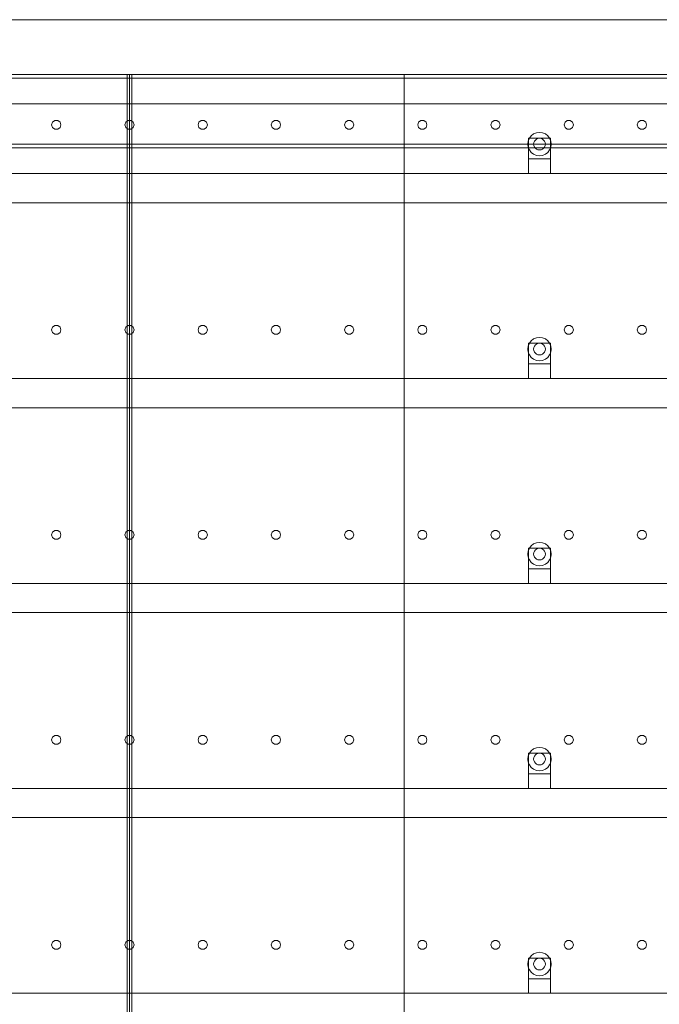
# Model space of a CAD drawing. Header units: millimetres. Extents: x -4395 to 65662, y -65530 to 6847.
# Tile 1001 of 1034: x 57311 to 58185, y 1655 to 3000. Entities that reach past the tile are written whole.
import ezdxf

# ---------------------------------------------------------------- set-up
doc = ezdxf.new("R2010")
doc.units = ezdxf.units.MM
doc.layers.add('lateral_secador', color=7, linetype='Continuous', lineweight=0)

msp = doc.modelspace()

# ---------------------------------------------------------------- linework, layer by layer
at = {"layer": 'lateral_secador'}
for p, q in [((57211.134, 3000), (58211.134, 3000)), ((40461.134, 2925), (60461.134, 2925)), ((40461.134, 2920), (60461.134, 2920)), ((56461.134, 2925), (57461.134, 2925)), ((57211.134, 2925), (58211.134, 2925)), ((57458.134, 2925), (57464.134, 2925)), ((57458.134, 2925), (57458.134, 60)), ((57461.134, 0), (57461.134, 2925)), ((57461.134, 2925), (57836.134, 2925)), ((57464.134, 60), (57464.134, 2925)), ((57836.134, 0), (57836.134, 2925)), ((57836.134, 2925), (58286.134, 2925)), ((57836.134, 2925), (57836.134, 1400)), ((40461.134, 2885), (60461.134, 2885)), ((57355.997, 2860.082), (57354.784, 2856.35)), ((57354.784, 2856.35), (57355.997, 2852.618)), ((57359.172, 2862.389), (57355.997, 2860.082)), ((57355.997, 2852.618), (57359.172, 2850.311)), ((57363.096, 2862.389), (57359.172, 2862.389)), ((57366.271, 2860.082), (57363.096, 2862.389)), ((57363.096, 2850.311), (57366.271, 2852.618)), ((57367.484, 2856.35), (57366.271, 2860.082)), ((57366.271, 2852.618), (57367.484, 2856.35)), ((57455.997, 2860.082), (57454.784, 2856.35)), ((57454.784, 2856.35), (57455.997, 2852.618)), ((57459.172, 2862.389), (57455.997, 2860.082)), ((57455.997, 2852.618), (57459.172, 2850.311)), ((57463.096, 2862.389), (57459.172, 2862.389)), ((57466.271, 2860.082), (57463.096, 2862.389)), ((57463.096, 2850.311), (57466.271, 2852.618)), ((57467.484, 2856.35), (57466.271, 2860.082)), ((57466.271, 2852.618), (57467.484, 2856.35)), ((57555.997, 2860.082), (57554.784, 2856.35)), ((57554.784, 2856.35), (57555.997, 2852.618)), ((57559.172, 2862.389), (57555.997, 2860.082)), ((57555.997, 2852.618), (57559.172, 2850.311)), ((57563.096, 2862.389), (57559.172, 2862.389)), ((57566.271, 2860.082), (57563.096, 2862.389)), ((57563.096, 2850.311), (57566.271, 2852.618)), ((57567.484, 2856.35), (57566.271, 2860.082)), ((57566.271, 2852.618), (57567.484, 2856.35)), ((57655.997, 2860.082), (57654.784, 2856.35)), ((57654.784, 2856.35), (57655.997, 2852.618)), ((57659.172, 2862.389), (57655.997, 2860.082)), ((57655.997, 2852.618), (57659.172, 2850.311)), ((57663.096, 2862.389), (57659.172, 2862.389)), ((57666.271, 2860.082), (57663.096, 2862.389)), ((57663.096, 2850.311), (57666.271, 2852.618)), ((57667.484, 2856.35), (57666.271, 2860.082)), ((57666.271, 2852.618), (57667.484, 2856.35)), ((57755.997, 2860.082), (57754.784, 2856.35)), ((57754.784, 2856.35), (57755.997, 2852.618)), ((57759.172, 2862.389), (57755.997, 2860.082)), ((57755.997, 2852.618), (57759.172, 2850.311)), ((57763.096, 2862.389), (57759.172, 2862.389)), ((57766.271, 2860.082), (57763.096, 2862.389)), ((57763.096, 2850.311), (57766.271, 2852.618)), ((57767.484, 2856.35), (57766.271, 2860.082)), ((57766.271, 2852.618), (57767.484, 2856.35)), ((57855.997, 2860.082), (57854.784, 2856.35)), ((57854.784, 2856.35), (57855.997, 2852.618)), ((57859.172, 2862.389), (57855.997, 2860.082)), ((57855.997, 2852.618), (57859.172, 2850.311)), ((57863.096, 2862.389), (57859.172, 2862.389)), ((57866.271, 2860.082), (57863.096, 2862.389)), ((57863.096, 2850.311), (57866.271, 2852.618)), ((57867.484, 2856.35), (57866.271, 2860.082)), ((57866.271, 2852.618), (57867.484, 2856.35)), ((57955.997, 2860.082), (57954.784, 2856.35)), ((57954.784, 2856.35), (57955.997, 2852.618)), ((57959.172, 2862.389), (57955.997, 2860.082)), ((57955.997, 2852.618), (57959.172, 2850.311)), ((57963.096, 2862.389), (57959.172, 2862.389)), ((57966.271, 2860.082), (57963.096, 2862.389)), ((57963.096, 2850.311), (57966.271, 2852.618)), ((57967.484, 2856.35), (57966.271, 2860.082)), ((57966.271, 2852.618), (57967.484, 2856.35)), ((58055.997, 2860.082), (58054.784, 2856.35)), ((58054.784, 2856.35), (58055.997, 2852.618)), ((58059.172, 2862.389), (58055.997, 2860.082)), ((58055.997, 2852.618), (58059.172, 2850.311)), ((58063.096, 2862.389), (58059.172, 2862.389)), ((58066.271, 2860.082), (58063.096, 2862.389)), ((58063.096, 2850.311), (58066.271, 2852.618)), ((58067.484, 2856.35), (58066.271, 2860.082)), ((58066.271, 2852.618), (58067.484, 2856.35)), ((58155.997, 2860.082), (58154.784, 2856.35)), ((58154.784, 2856.35), (58155.997, 2852.618)), ((58159.172, 2862.389), (58155.997, 2860.082)), ((58155.997, 2852.618), (58159.172, 2850.311)), ((58163.096, 2862.389), (58159.172, 2862.389)), ((58166.271, 2860.082), (58163.096, 2862.389)), ((58163.096, 2850.311), (58166.271, 2852.618)), ((58167.484, 2856.35), (58166.271, 2860.082)), ((58166.271, 2852.618), (58167.484, 2856.35)), ((57359.172, 2850.311), (57363.096, 2850.311)), ((57459.172, 2850.311), (57463.096, 2850.311)), ((57559.172, 2850.311), (57563.096, 2850.311)), ((57659.172, 2850.311), (57663.096, 2850.311)), ((57759.172, 2850.311), (57763.096, 2850.311)), ((57859.172, 2850.311), (57863.096, 2850.311)), ((57959.172, 2850.311), (57963.096, 2850.311)), ((58007.277, 2838), (58005.679, 2834.141)), ((58006.134, 2838), (58036.134, 2838)), ((58006.134, 2838), (58006.134, 2810)), ((58009.82, 2841.314), (58007.277, 2838)), ((58013.134, 2843.856), (58009.82, 2841.314)), ((58016.993, 2845.455), (58013.134, 2843.856)), ((58021.134, 2846), (58016.993, 2845.455)), ((58021.134, 2838), (58019.063, 2837.727)), ((58025.275, 2845.455), (58021.134, 2846)), ((58023.204, 2837.727), (58021.134, 2838)), ((58029.134, 2843.856), (58025.275, 2845.455)), ((58032.448, 2841.314), (58029.134, 2843.856)), ((58034.99, 2838), (58032.448, 2841.314)), ((58036.589, 2834.141), (58034.99, 2838)), ((58036.134, 2810), (58036.134, 2838)), ((58059.172, 2850.311), (58063.096, 2850.311)), ((58159.172, 2850.311), (58163.096, 2850.311)), ((40461.134, 2830), (60461.134, 2830)), ((40461.134, 2825), (60461.134, 2825)), ((58005.679, 2834.141), (58005.134, 2830)), ((58005.134, 2830), (58005.679, 2825.859)), ((58005.679, 2825.859), (58007.277, 2822)), ((58013.406, 2832.071), (58013.134, 2830)), ((58013.134, 2830), (58013.406, 2827.929)), ((58014.206, 2834), (58013.406, 2832.071)), ((58013.406, 2827.929), (58014.206, 2826)), ((58015.477, 2835.657), (58014.206, 2834)), ((58014.206, 2826), (58015.477, 2824.343)), ((58017.134, 2836.928), (58015.477, 2835.657)), ((58019.063, 2837.727), (58017.134, 2836.928)), ((58025.134, 2836.928), (58023.204, 2837.727)), ((58026.791, 2835.657), (58025.134, 2836.928)), ((58028.062, 2834), (58026.791, 2835.657)), ((58026.791, 2824.343), (58028.062, 2826)), ((58028.861, 2832.071), (58028.062, 2834)), ((58028.062, 2826), (58028.861, 2827.929)), ((58029.134, 2830), (58028.861, 2832.071)), ((58028.861, 2827.929), (58029.134, 2830)), ((58034.99, 2822), (58036.589, 2825.859)), ((58037.134, 2830), (58036.589, 2834.141)), ((58036.589, 2825.859), (58037.134, 2830)), ((58007.277, 2822), (58009.82, 2818.686)), ((58009.82, 2818.686), (58013.134, 2816.144)), ((58013.134, 2816.144), (58016.993, 2814.545)), ((58015.477, 2824.343), (58017.134, 2823.072)), ((58016.993, 2814.545), (58021.134, 2814)), ((58017.134, 2823.072), (58019.063, 2822.273)), ((58019.063, 2822.273), (58021.134, 2822)), ((58021.134, 2822), (58023.204, 2822.273)), ((58021.134, 2814), (58025.275, 2814.545)), ((58023.204, 2822.273), (58025.134, 2823.072)), ((58025.134, 2823.072), (58026.791, 2824.343)), ((58025.275, 2814.545), (58029.134, 2816.144)), ((58029.134, 2816.144), (58032.448, 2818.686)), ((58032.448, 2818.686), (58034.99, 2822)), ((58006.134, 2810), (58036.134, 2810)), ((58006.134, 2810), (58006.134, 2790)), ((58036.134, 2790), (58036.134, 2810)), ((40811.134, 2790), (60111.134, 2790)), ((58006.134, 2790), (58036.134, 2790)), ((40811.134, 2750), (60111.134, 2750)), ((57355.997, 2580.082), (57354.784, 2576.35)), ((57354.784, 2576.35), (57355.997, 2572.618)), ((57359.172, 2582.389), (57355.997, 2580.082)), ((57355.997, 2572.618), (57359.172, 2570.311)), ((57363.096, 2582.389), (57359.172, 2582.389)), ((57359.172, 2570.311), (57363.096, 2570.311)), ((57366.271, 2580.082), (57363.096, 2582.389)), ((57363.096, 2570.311), (57366.271, 2572.618)), ((57367.484, 2576.35), (57366.271, 2580.082)), ((57366.271, 2572.618), (57367.484, 2576.35)), ((57455.997, 2580.082), (57454.784, 2576.35)), ((57454.784, 2576.35), (57455.997, 2572.618)), ((57459.172, 2582.389), (57455.997, 2580.082)), ((57455.997, 2572.618), (57459.172, 2570.311)), ((57463.096, 2582.389), (57459.172, 2582.389)), ((57459.172, 2570.311), (57463.096, 2570.311)), ((57466.271, 2580.082), (57463.096, 2582.389)), ((57463.096, 2570.311), (57466.271, 2572.618)), ((57467.484, 2576.35), (57466.271, 2580.082)), ((57466.271, 2572.618), (57467.484, 2576.35)), ((57555.997, 2580.082), (57554.784, 2576.35)), ((57554.784, 2576.35), (57555.997, 2572.618)), ((57559.172, 2582.389), (57555.997, 2580.082)), ((57555.997, 2572.618), (57559.172, 2570.311)), ((57563.096, 2582.389), (57559.172, 2582.389)), ((57559.172, 2570.311), (57563.096, 2570.311)), ((57566.271, 2580.082), (57563.096, 2582.389)), ((57563.096, 2570.311), (57566.271, 2572.618)), ((57567.484, 2576.35), (57566.271, 2580.082)), ((57566.271, 2572.618), (57567.484, 2576.35)), ((57655.997, 2580.082), (57654.784, 2576.35)), ((57654.784, 2576.35), (57655.997, 2572.618)), ((57659.172, 2582.389), (57655.997, 2580.082)), ((57655.997, 2572.618), (57659.172, 2570.311)), ((57663.096, 2582.389), (57659.172, 2582.389)), ((57659.172, 2570.311), (57663.096, 2570.311)), ((57666.271, 2580.082), (57663.096, 2582.389)), ((57663.096, 2570.311), (57666.271, 2572.618)), ((57667.484, 2576.35), (57666.271, 2580.082)), ((57666.271, 2572.618), (57667.484, 2576.35)), ((57755.997, 2580.082), (57754.784, 2576.35)), ((57754.784, 2576.35), (57755.997, 2572.618)), ((57759.172, 2582.389), (57755.997, 2580.082)), ((57755.997, 2572.618), (57759.172, 2570.311)), ((57763.096, 2582.389), (57759.172, 2582.389)), ((57759.172, 2570.311), (57763.096, 2570.311)), ((57766.271, 2580.082), (57763.096, 2582.389)), ((57763.096, 2570.311), (57766.271, 2572.618)), ((57767.484, 2576.35), (57766.271, 2580.082)), ((57766.271, 2572.618), (57767.484, 2576.35)), ((57855.997, 2580.082), (57854.784, 2576.35)), ((57854.784, 2576.35), (57855.997, 2572.618)), ((57859.172, 2582.389), (57855.997, 2580.082)), ((57855.997, 2572.618), (57859.172, 2570.311)), ((57863.096, 2582.389), (57859.172, 2582.389)), ((57859.172, 2570.311), (57863.096, 2570.311)), ((57866.271, 2580.082), (57863.096, 2582.389)), ((57863.096, 2570.311), (57866.271, 2572.618)), ((57867.484, 2576.35), (57866.271, 2580.082)), ((57866.271, 2572.618), (57867.484, 2576.35)), ((57955.997, 2580.082), (57954.784, 2576.35)), ((57954.784, 2576.35), (57955.997, 2572.618)), ((57959.172, 2582.389), (57955.997, 2580.082)), ((57955.997, 2572.618), (57959.172, 2570.311)), ((57963.096, 2582.389), (57959.172, 2582.389)), ((57959.172, 2570.311), (57963.096, 2570.311)), ((57966.271, 2580.082), (57963.096, 2582.389)), ((57963.096, 2570.311), (57966.271, 2572.618)), ((57967.484, 2576.35), (57966.271, 2580.082)), ((57966.271, 2572.618), (57967.484, 2576.35)), ((58055.997, 2580.082), (58054.784, 2576.35)), ((58054.784, 2576.35), (58055.997, 2572.618)), ((58059.172, 2582.389), (58055.997, 2580.082)), ((58055.997, 2572.618), (58059.172, 2570.311)), ((58063.096, 2582.389), (58059.172, 2582.389)), ((58059.172, 2570.311), (58063.096, 2570.311)), ((58066.271, 2580.082), (58063.096, 2582.389)), ((58063.096, 2570.311), (58066.271, 2572.618)), ((58067.484, 2576.35), (58066.271, 2580.082)), ((58066.271, 2572.618), (58067.484, 2576.35)), ((58155.997, 2580.082), (58154.784, 2576.35)), ((58154.784, 2576.35), (58155.997, 2572.618)), ((58159.172, 2582.389), (58155.997, 2580.082)), ((58155.997, 2572.618), (58159.172, 2570.311)), ((58163.096, 2582.389), (58159.172, 2582.389)), ((58159.172, 2570.311), (58163.096, 2570.311)), ((58166.271, 2580.082), (58163.096, 2582.389)), ((58163.096, 2570.311), (58166.271, 2572.618)), ((58167.484, 2576.35), (58166.271, 2580.082)), ((58166.271, 2572.618), (58167.484, 2576.35)), ((58007.277, 2558), (58005.679, 2554.141)), ((58006.134, 2558), (58036.134, 2558)), ((58006.134, 2558), (58006.134, 2530)), ((58009.82, 2561.314), (58007.277, 2558)), ((58013.134, 2563.856), (58009.82, 2561.314)), ((58016.993, 2565.455), (58013.134, 2563.856)), ((58015.477, 2555.657), (58014.206, 2554)), ((58017.134, 2556.928), (58015.477, 2555.657)), ((58021.134, 2566), (58016.993, 2565.455)), ((58019.063, 2557.727), (58017.134, 2556.928)), ((58021.134, 2558), (58019.063, 2557.727)), ((58025.275, 2565.455), (58021.134, 2566)), ((58023.204, 2557.727), (58021.134, 2558)), ((58025.134, 2556.928), (58023.204, 2557.727)), ((58026.791, 2555.657), (58025.134, 2556.928)), ((58029.134, 2563.856), (58025.275, 2565.455)), ((58028.062, 2554), (58026.791, 2555.657)), ((58032.448, 2561.314), (58029.134, 2563.856)), ((58034.99, 2558), (58032.448, 2561.314)), ((58036.589, 2554.141), (58034.99, 2558)), ((58036.134, 2530), (58036.134, 2558)), ((58005.679, 2554.141), (58005.134, 2550)), ((58005.134, 2550), (58005.679, 2545.859)), ((58005.679, 2545.859), (58007.277, 2542)), ((58013.406, 2552.071), (58013.134, 2550)), ((58013.134, 2550), (58013.406, 2547.929)), ((58014.206, 2554), (58013.406, 2552.071)), ((58013.406, 2547.929), (58014.206, 2546)), ((58014.206, 2546), (58015.477, 2544.343)), ((58015.477, 2544.343), (58017.134, 2543.072)), ((58017.134, 2543.072), (58019.063, 2542.273)), ((58019.063, 2542.273), (58021.134, 2542)), ((58021.134, 2542), (58023.204, 2542.273)), ((58023.204, 2542.273), (58025.134, 2543.072)), ((58025.134, 2543.072), (58026.791, 2544.343)), ((58026.791, 2544.343), (58028.062, 2546)), ((58028.861, 2552.071), (58028.062, 2554)), ((58028.062, 2546), (58028.861, 2547.929)), ((58029.134, 2550), (58028.861, 2552.071)), ((58028.861, 2547.929), (58029.134, 2550)), ((58034.99, 2542), (58036.589, 2545.859)), ((58037.134, 2550), (58036.589, 2554.141)), ((58036.589, 2545.859), (58037.134, 2550)), ((58006.134, 2530), (58036.134, 2530)), ((58006.134, 2530), (58006.134, 2510)), ((58007.277, 2542), (58009.82, 2538.686)), ((58009.82, 2538.686), (58013.134, 2536.144)), ((58013.134, 2536.144), (58016.993, 2534.545)), ((58016.993, 2534.545), (58021.134, 2534)), ((58021.134, 2534), (58025.275, 2534.545)), ((58025.275, 2534.545), (58029.134, 2536.144)), ((58029.134, 2536.144), (58032.448, 2538.686)), ((58032.448, 2538.686), (58034.99, 2542)), ((58036.134, 2510), (58036.134, 2530)), ((40811.134, 2510), (60111.134, 2510)), ((58006.134, 2510), (58036.134, 2510)), ((40811.134, 2470), (60111.134, 2470)), ((57355.997, 2300.082), (57354.784, 2296.35)), ((57359.172, 2302.389), (57355.997, 2300.082)), ((57363.096, 2302.389), (57359.172, 2302.389)), ((57366.271, 2300.082), (57363.096, 2302.389)), ((57367.484, 2296.35), (57366.271, 2300.082)), ((57455.997, 2300.082), (57454.784, 2296.35)), ((57459.172, 2302.389), (57455.997, 2300.082)), ((57463.096, 2302.389), (57459.172, 2302.389)), ((57466.271, 2300.082), (57463.096, 2302.389)), ((57467.484, 2296.35), (57466.271, 2300.082)), ((57555.997, 2300.082), (57554.784, 2296.35)), ((57559.172, 2302.389), (57555.997, 2300.082)), ((57563.096, 2302.389), (57559.172, 2302.389)), ((57566.271, 2300.082), (57563.096, 2302.389)), ((57567.484, 2296.35), (57566.271, 2300.082)), ((57655.997, 2300.082), (57654.784, 2296.35)), ((57659.172, 2302.389), (57655.997, 2300.082)), ((57663.096, 2302.389), (57659.172, 2302.389)), ((57666.271, 2300.082), (57663.096, 2302.389)), ((57667.484, 2296.35), (57666.271, 2300.082)), ((57755.997, 2300.082), (57754.784, 2296.35)), ((57759.172, 2302.389), (57755.997, 2300.082)), ((57763.096, 2302.389), (57759.172, 2302.389)), ((57766.271, 2300.082), (57763.096, 2302.389)), ((57767.484, 2296.35), (57766.271, 2300.082)), ((57855.997, 2300.082), (57854.784, 2296.35)), ((57859.172, 2302.389), (57855.997, 2300.082)), ((57863.096, 2302.389), (57859.172, 2302.389)), ((57866.271, 2300.082), (57863.096, 2302.389)), ((57867.484, 2296.35), (57866.271, 2300.082)), ((57955.997, 2300.082), (57954.784, 2296.35)), ((57959.172, 2302.389), (57955.997, 2300.082)), ((57963.096, 2302.389), (57959.172, 2302.389)), ((57966.271, 2300.082), (57963.096, 2302.389)), ((57967.484, 2296.35), (57966.271, 2300.082)), ((58055.997, 2300.082), (58054.784, 2296.35)), ((58059.172, 2302.389), (58055.997, 2300.082)), ((58063.096, 2302.389), (58059.172, 2302.389)), ((58066.271, 2300.082), (58063.096, 2302.389)), ((58067.484, 2296.35), (58066.271, 2300.082)), ((58155.997, 2300.082), (58154.784, 2296.35)), ((58159.172, 2302.389), (58155.997, 2300.082)), ((58163.096, 2302.389), (58159.172, 2302.389)), ((58166.271, 2300.082), (58163.096, 2302.389)), ((58167.484, 2296.35), (58166.271, 2300.082)), ((57354.784, 2296.35), (57355.997, 2292.618)), ((57355.997, 2292.618), (57359.172, 2290.311)), ((57359.172, 2290.311), (57363.096, 2290.311)), ((57363.096, 2290.311), (57366.271, 2292.618)), ((57366.271, 2292.618), (57367.484, 2296.35)), ((57454.784, 2296.35), (57455.997, 2292.618)), ((57455.997, 2292.618), (57459.172, 2290.311)), ((57459.172, 2290.311), (57463.096, 2290.311)), ((57463.096, 2290.311), (57466.271, 2292.618)), ((57466.271, 2292.618), (57467.484, 2296.35)), ((57554.784, 2296.35), (57555.997, 2292.618)), ((57555.997, 2292.618), (57559.172, 2290.311)), ((57559.172, 2290.311), (57563.096, 2290.311)), ((57563.096, 2290.311), (57566.271, 2292.618)), ((57566.271, 2292.618), (57567.484, 2296.35)), ((57654.784, 2296.35), (57655.997, 2292.618)), ((57655.997, 2292.618), (57659.172, 2290.311)), ((57659.172, 2290.311), (57663.096, 2290.311)), ((57663.096, 2290.311), (57666.271, 2292.618)), ((57666.271, 2292.618), (57667.484, 2296.35)), ((57754.784, 2296.35), (57755.997, 2292.618)), ((57755.997, 2292.618), (57759.172, 2290.311)), ((57759.172, 2290.311), (57763.096, 2290.311)), ((57763.096, 2290.311), (57766.271, 2292.618)), ((57766.271, 2292.618), (57767.484, 2296.35)), ((57854.784, 2296.35), (57855.997, 2292.618)), ((57855.997, 2292.618), (57859.172, 2290.311)), ((57859.172, 2290.311), (57863.096, 2290.311)), ((57863.096, 2290.311), (57866.271, 2292.618)), ((57866.271, 2292.618), (57867.484, 2296.35)), ((57954.784, 2296.35), (57955.997, 2292.618)), ((57955.997, 2292.618), (57959.172, 2290.311)), ((57959.172, 2290.311), (57963.096, 2290.311)), ((57963.096, 2290.311), (57966.271, 2292.618)), ((57966.271, 2292.618), (57967.484, 2296.35)), ((58054.784, 2296.35), (58055.997, 2292.618)), ((58055.997, 2292.618), (58059.172, 2290.311)), ((58059.172, 2290.311), (58063.096, 2290.311)), ((58063.096, 2290.311), (58066.271, 2292.618)), ((58066.271, 2292.618), (58067.484, 2296.35)), ((58154.784, 2296.35), (58155.997, 2292.618)), ((58155.997, 2292.618), (58159.172, 2290.311)), ((58159.172, 2290.311), (58163.096, 2290.311)), ((58163.096, 2290.311), (58166.271, 2292.618)), ((58166.271, 2292.618), (58167.484, 2296.35)), ((58005.679, 2274.141), (58005.134, 2270)), ((58007.277, 2278), (58005.679, 2274.141)), ((58006.134, 2278), (58036.134, 2278)), ((58006.134, 2278), (58006.134, 2250)), ((58009.82, 2281.314), (58007.277, 2278)), ((58013.134, 2283.856), (58009.82, 2281.314)), ((58016.993, 2285.455), (58013.134, 2283.856)), ((58014.206, 2274), (58013.406, 2272.071)), ((58015.477, 2275.657), (58014.206, 2274)), ((58017.134, 2276.928), (58015.477, 2275.657)), ((58021.134, 2286), (58016.993, 2285.455)), ((58019.063, 2277.727), (58017.134, 2276.928)), ((58021.134, 2278), (58019.063, 2277.727)), ((58025.275, 2285.455), (58021.134, 2286)), ((58023.204, 2277.727), (58021.134, 2278)), ((58025.134, 2276.928), (58023.204, 2277.727)), ((58026.791, 2275.657), (58025.134, 2276.928)), ((58029.134, 2283.856), (58025.275, 2285.455)), ((58028.062, 2274), (58026.791, 2275.657)), ((58028.861, 2272.071), (58028.062, 2274)), ((58032.448, 2281.314), (58029.134, 2283.856)), ((58034.99, 2278), (58032.448, 2281.314)), ((58036.589, 2274.141), (58034.99, 2278)), ((58036.134, 2250), (58036.134, 2278)), ((58037.134, 2270), (58036.589, 2274.141)), ((58005.134, 2270), (58005.679, 2265.859)), ((58005.679, 2265.859), (58007.277, 2262)), ((58007.277, 2262), (58009.82, 2258.686)), ((58013.406, 2272.071), (58013.134, 2270)), ((58013.134, 2270), (58013.406, 2267.929)), ((58013.406, 2267.929), (58014.206, 2266)), ((58014.206, 2266), (58015.477, 2264.343)), ((58015.477, 2264.343), (58017.134, 2263.072)), ((58017.134, 2263.072), (58019.063, 2262.273)), ((58019.063, 2262.273), (58021.134, 2262)), ((58021.134, 2262), (58023.204, 2262.273)), ((58023.204, 2262.273), (58025.134, 2263.072)), ((58025.134, 2263.072), (58026.791, 2264.343)), ((58026.791, 2264.343), (58028.062, 2266)), ((58028.062, 2266), (58028.861, 2267.929)), ((58029.134, 2270), (58028.861, 2272.071)), ((58028.861, 2267.929), (58029.134, 2270)), ((58032.448, 2258.686), (58034.99, 2262)), ((58034.99, 2262), (58036.589, 2265.859)), ((58036.589, 2265.859), (58037.134, 2270)), ((58006.134, 2250), (58036.134, 2250)), ((58006.134, 2250), (58006.134, 2230)), ((58009.82, 2258.686), (58013.134, 2256.144)), ((58013.134, 2256.144), (58016.993, 2254.545)), ((58016.993, 2254.545), (58021.134, 2254)), ((58021.134, 2254), (58025.275, 2254.545)), ((58025.275, 2254.545), (58029.134, 2256.144)), ((58029.134, 2256.144), (58032.448, 2258.686)), ((58036.134, 2230), (58036.134, 2250)), ((40811.134, 2230), (60111.134, 2230)), ((58006.134, 2230), (58036.134, 2230)), ((40811.134, 2190), (60111.134, 2190)), ((57355.997, 2020.082), (57354.784, 2016.35)), ((57359.172, 2022.389), (57355.997, 2020.082)), ((57363.096, 2022.389), (57359.172, 2022.389)), ((57366.271, 2020.082), (57363.096, 2022.389)), ((57367.484, 2016.35), (57366.271, 2020.082)), ((57455.997, 2020.082), (57454.784, 2016.35)), ((57459.172, 2022.389), (57455.997, 2020.082)), ((57463.096, 2022.389), (57459.172, 2022.389)), ((57466.271, 2020.082), (57463.096, 2022.389)), ((57467.484, 2016.35), (57466.271, 2020.082)), ((57555.997, 2020.082), (57554.784, 2016.35)), ((57559.172, 2022.389), (57555.997, 2020.082)), ((57563.096, 2022.389), (57559.172, 2022.389)), ((57566.271, 2020.082), (57563.096, 2022.389)), ((57567.484, 2016.35), (57566.271, 2020.082)), ((57655.997, 2020.082), (57654.784, 2016.35)), ((57659.172, 2022.389), (57655.997, 2020.082)), ((57663.096, 2022.389), (57659.172, 2022.389)), ((57666.271, 2020.082), (57663.096, 2022.389)), ((57667.484, 2016.35), (57666.271, 2020.082)), ((57755.997, 2020.082), (57754.784, 2016.35)), ((57759.172, 2022.389), (57755.997, 2020.082)), ((57763.096, 2022.389), (57759.172, 2022.389)), ((57766.271, 2020.082), (57763.096, 2022.389)), ((57767.484, 2016.35), (57766.271, 2020.082)), ((57855.997, 2020.082), (57854.784, 2016.35)), ((57859.172, 2022.389), (57855.997, 2020.082)), ((57863.096, 2022.389), (57859.172, 2022.389)), ((57866.271, 2020.082), (57863.096, 2022.389)), ((57867.484, 2016.35), (57866.271, 2020.082)), ((57955.997, 2020.082), (57954.784, 2016.35)), ((57959.172, 2022.389), (57955.997, 2020.082)), ((57963.096, 2022.389), (57959.172, 2022.389)), ((57966.271, 2020.082), (57963.096, 2022.389)), ((57967.484, 2016.35), (57966.271, 2020.082)), ((58055.997, 2020.082), (58054.784, 2016.35)), ((58059.172, 2022.389), (58055.997, 2020.082)), ((58063.096, 2022.389), (58059.172, 2022.389)), ((58066.271, 2020.082), (58063.096, 2022.389)), ((58067.484, 2016.35), (58066.271, 2020.082)), ((58155.997, 2020.082), (58154.784, 2016.35)), ((58159.172, 2022.389), (58155.997, 2020.082)), ((58163.096, 2022.389), (58159.172, 2022.389)), ((58166.271, 2020.082), (58163.096, 2022.389)), ((58167.484, 2016.35), (58166.271, 2020.082)), ((57354.784, 2016.35), (57355.997, 2012.618)), ((57355.997, 2012.618), (57359.172, 2010.311)), ((57359.172, 2010.311), (57363.096, 2010.311)), ((57363.096, 2010.311), (57366.271, 2012.618)), ((57366.271, 2012.618), (57367.484, 2016.35)), ((57454.784, 2016.35), (57455.997, 2012.618)), ((57455.997, 2012.618), (57459.172, 2010.311)), ((57459.172, 2010.311), (57463.096, 2010.311)), ((57463.096, 2010.311), (57466.271, 2012.618)), ((57466.271, 2012.618), (57467.484, 2016.35)), ((57554.784, 2016.35), (57555.997, 2012.618)), ((57555.997, 2012.618), (57559.172, 2010.311)), ((57559.172, 2010.311), (57563.096, 2010.311)), ((57563.096, 2010.311), (57566.271, 2012.618)), ((57566.271, 2012.618), (57567.484, 2016.35)), ((57654.784, 2016.35), (57655.997, 2012.618)), ((57655.997, 2012.618), (57659.172, 2010.311)), ((57659.172, 2010.311), (57663.096, 2010.311)), ((57663.096, 2010.311), (57666.271, 2012.618)), ((57666.271, 2012.618), (57667.484, 2016.35)), ((57754.784, 2016.35), (57755.997, 2012.618)), ((57755.997, 2012.618), (57759.172, 2010.311)), ((57759.172, 2010.311), (57763.096, 2010.311)), ((57763.096, 2010.311), (57766.271, 2012.618)), ((57766.271, 2012.618), (57767.484, 2016.35)), ((57854.784, 2016.35), (57855.997, 2012.618)), ((57855.997, 2012.618), (57859.172, 2010.311)), ((57859.172, 2010.311), (57863.096, 2010.311)), ((57863.096, 2010.311), (57866.271, 2012.618)), ((57866.271, 2012.618), (57867.484, 2016.35)), ((57954.784, 2016.35), (57955.997, 2012.618)), ((57955.997, 2012.618), (57959.172, 2010.311)), ((57959.172, 2010.311), (57963.096, 2010.311)), ((57963.096, 2010.311), (57966.271, 2012.618)), ((57966.271, 2012.618), (57967.484, 2016.35)), ((58016.993, 2005.455), (58013.134, 2003.856)), ((58021.134, 2006), (58016.993, 2005.455)), ((58025.275, 2005.455), (58021.134, 2006)), ((58029.134, 2003.856), (58025.275, 2005.455)), ((58054.784, 2016.35), (58055.997, 2012.618)), ((58055.997, 2012.618), (58059.172, 2010.311)), ((58059.172, 2010.311), (58063.096, 2010.311)), ((58063.096, 2010.311), (58066.271, 2012.618)), ((58066.271, 2012.618), (58067.484, 2016.35)), ((58154.784, 2016.35), (58155.997, 2012.618)), ((58155.997, 2012.618), (58159.172, 2010.311)), ((58159.172, 2010.311), (58163.096, 2010.311)), ((58163.096, 2010.311), (58166.271, 2012.618)), ((58166.271, 2012.618), (58167.484, 2016.35)), ((58005.679, 1994.141), (58005.134, 1990)), ((58007.277, 1998), (58005.679, 1994.141)), ((58006.134, 1998), (58036.134, 1998)), ((58006.134, 1998), (58006.134, 1970)), ((58009.82, 2001.314), (58007.277, 1998)), ((58013.134, 2003.856), (58009.82, 2001.314)), ((58013.406, 1992.071), (58013.134, 1990)), ((58014.206, 1994), (58013.406, 1992.071)), ((58015.477, 1995.657), (58014.206, 1994)), ((58017.134, 1996.928), (58015.477, 1995.657)), ((58019.063, 1997.727), (58017.134, 1996.928)), ((58021.134, 1998), (58019.063, 1997.727)), ((58023.204, 1997.727), (58021.134, 1998)), ((58025.134, 1996.928), (58023.204, 1997.727)), ((58026.791, 1995.657), (58025.134, 1996.928)), ((58028.062, 1994), (58026.791, 1995.657)), ((58028.861, 1992.071), (58028.062, 1994)), ((58029.134, 1990), (58028.861, 1992.071)), ((58032.448, 2001.314), (58029.134, 2003.856)), ((58034.99, 1998), (58032.448, 2001.314)), ((58036.589, 1994.141), (58034.99, 1998)), ((58036.134, 1970), (58036.134, 1998)), ((58037.134, 1990), (58036.589, 1994.141)), ((58005.134, 1990), (58005.679, 1985.859)), ((58005.679, 1985.859), (58007.277, 1982)), ((58007.277, 1982), (58009.82, 1978.686)), ((58009.82, 1978.686), (58013.134, 1976.144)), ((58013.134, 1990), (58013.406, 1987.929)), ((58013.406, 1987.929), (58014.206, 1986)), ((58014.206, 1986), (58015.477, 1984.343)), ((58015.477, 1984.343), (58017.134, 1983.072)), ((58017.134, 1983.072), (58019.063, 1982.273)), ((58019.063, 1982.273), (58021.134, 1982)), ((58021.134, 1982), (58023.204, 1982.273)), ((58023.204, 1982.273), (58025.134, 1983.072)), ((58025.134, 1983.072), (58026.791, 1984.343)), ((58026.791, 1984.343), (58028.062, 1986)), ((58028.062, 1986), (58028.861, 1987.929)), ((58028.861, 1987.929), (58029.134, 1990)), ((58029.134, 1976.144), (58032.448, 1978.686)), ((58032.448, 1978.686), (58034.99, 1982)), ((58034.99, 1982), (58036.589, 1985.859)), ((58036.589, 1985.859), (58037.134, 1990)), ((58006.134, 1970), (58036.134, 1970)), ((58006.134, 1970), (58006.134, 1950)), ((58013.134, 1976.144), (58016.993, 1974.545)), ((58016.993, 1974.545), (58021.134, 1974)), ((58021.134, 1974), (58025.275, 1974.545)), ((58025.275, 1974.545), (58029.134, 1976.144)), ((58036.134, 1950), (58036.134, 1970)), ((40811.134, 1950), (60111.134, 1950)), ((58006.134, 1950), (58036.134, 1950)), ((40811.134, 1910), (60111.134, 1910)), ((57355.997, 1740.082), (57354.784, 1736.35)), ((57354.784, 1736.35), (57355.997, 1732.618)), ((57359.172, 1742.389), (57355.997, 1740.082)), ((57363.096, 1742.389), (57359.172, 1742.389)), ((57366.271, 1740.082), (57363.096, 1742.389)), ((57367.484, 1736.35), (57366.271, 1740.082)), ((57366.271, 1732.618), (57367.484, 1736.35)), ((57455.997, 1740.082), (57454.784, 1736.35)), ((57454.784, 1736.35), (57455.997, 1732.618)), ((57459.172, 1742.389), (57455.997, 1740.082)), ((57463.096, 1742.389), (57459.172, 1742.389)), ((57466.271, 1740.082), (57463.096, 1742.389)), ((57467.484, 1736.35), (57466.271, 1740.082)), ((57466.271, 1732.618), (57467.484, 1736.35)), ((57555.997, 1740.082), (57554.784, 1736.35)), ((57554.784, 1736.35), (57555.997, 1732.618)), ((57559.172, 1742.389), (57555.997, 1740.082)), ((57563.096, 1742.389), (57559.172, 1742.389)), ((57566.271, 1740.082), (57563.096, 1742.389)), ((57567.484, 1736.35), (57566.271, 1740.082)), ((57566.271, 1732.618), (57567.484, 1736.35)), ((57655.997, 1740.082), (57654.784, 1736.35)), ((57654.784, 1736.35), (57655.997, 1732.618)), ((57659.172, 1742.389), (57655.997, 1740.082)), ((57663.096, 1742.389), (57659.172, 1742.389)), ((57666.271, 1740.082), (57663.096, 1742.389)), ((57667.484, 1736.35), (57666.271, 1740.082)), ((57666.271, 1732.618), (57667.484, 1736.35)), ((57755.997, 1740.082), (57754.784, 1736.35)), ((57754.784, 1736.35), (57755.997, 1732.618)), ((57759.172, 1742.389), (57755.997, 1740.082)), ((57763.096, 1742.389), (57759.172, 1742.389)), ((57766.271, 1740.082), (57763.096, 1742.389)), ((57767.484, 1736.35), (57766.271, 1740.082)), ((57766.271, 1732.618), (57767.484, 1736.35)), ((57855.997, 1740.082), (57854.784, 1736.35)), ((57854.784, 1736.35), (57855.997, 1732.618)), ((57859.172, 1742.389), (57855.997, 1740.082)), ((57863.096, 1742.389), (57859.172, 1742.389)), ((57866.271, 1740.082), (57863.096, 1742.389)), ((57867.484, 1736.35), (57866.271, 1740.082)), ((57866.271, 1732.618), (57867.484, 1736.35)), ((57955.997, 1740.082), (57954.784, 1736.35)), ((57954.784, 1736.35), (57955.997, 1732.618)), ((57959.172, 1742.389), (57955.997, 1740.082)), ((57963.096, 1742.389), (57959.172, 1742.389)), ((57966.271, 1740.082), (57963.096, 1742.389)), ((57967.484, 1736.35), (57966.271, 1740.082)), ((57966.271, 1732.618), (57967.484, 1736.35)), ((58055.997, 1740.082), (58054.784, 1736.35)), ((58054.784, 1736.35), (58055.997, 1732.618)), ((58059.172, 1742.389), (58055.997, 1740.082)), ((58063.096, 1742.389), (58059.172, 1742.389)), ((58066.271, 1740.082), (58063.096, 1742.389)), ((58067.484, 1736.35), (58066.271, 1740.082)), ((58066.271, 1732.618), (58067.484, 1736.35)), ((58155.997, 1740.082), (58154.784, 1736.35)), ((58154.784, 1736.35), (58155.997, 1732.618)), ((58159.172, 1742.389), (58155.997, 1740.082)), ((58163.096, 1742.389), (58159.172, 1742.389)), ((58166.271, 1740.082), (58163.096, 1742.389)), ((58167.484, 1736.35), (58166.271, 1740.082)), ((58166.271, 1732.618), (58167.484, 1736.35)), ((57355.997, 1732.618), (57359.172, 1730.311)), ((57359.172, 1730.311), (57363.096, 1730.311)), ((57363.096, 1730.311), (57366.271, 1732.618)), ((57455.997, 1732.618), (57459.172, 1730.311)), ((57459.172, 1730.311), (57463.096, 1730.311)), ((57463.096, 1730.311), (57466.271, 1732.618)), ((57555.997, 1732.618), (57559.172, 1730.311)), ((57559.172, 1730.311), (57563.096, 1730.311)), ((57563.096, 1730.311), (57566.271, 1732.618)), ((57655.997, 1732.618), (57659.172, 1730.311)), ((57659.172, 1730.311), (57663.096, 1730.311)), ((57663.096, 1730.311), (57666.271, 1732.618)), ((57755.997, 1732.618), (57759.172, 1730.311)), ((57759.172, 1730.311), (57763.096, 1730.311)), ((57763.096, 1730.311), (57766.271, 1732.618)), ((57855.997, 1732.618), (57859.172, 1730.311)), ((57859.172, 1730.311), (57863.096, 1730.311)), ((57863.096, 1730.311), (57866.271, 1732.618)), ((57955.997, 1732.618), (57959.172, 1730.311)), ((57959.172, 1730.311), (57963.096, 1730.311)), ((57963.096, 1730.311), (57966.271, 1732.618)), ((58013.134, 1723.856), (58009.82, 1721.314)), ((58016.993, 1725.455), (58013.134, 1723.856)), ((58021.134, 1726), (58016.993, 1725.455)), ((58025.275, 1725.455), (58021.134, 1726)), ((58029.134, 1723.856), (58025.275, 1725.455)), ((58032.448, 1721.314), (58029.134, 1723.856)), ((58055.997, 1732.618), (58059.172, 1730.311)), ((58059.172, 1730.311), (58063.096, 1730.311)), ((58063.096, 1730.311), (58066.271, 1732.618)), ((58155.997, 1732.618), (58159.172, 1730.311)), ((58159.172, 1730.311), (58163.096, 1730.311)), ((58163.096, 1730.311), (58166.271, 1732.618)), ((58005.679, 1714.141), (58005.134, 1710)), ((58005.134, 1710), (58005.679, 1705.859)), ((58007.277, 1718), (58005.679, 1714.141)), ((58006.134, 1718), (58036.134, 1718)), ((58006.134, 1718), (58006.134, 1690)), ((58009.82, 1721.314), (58007.277, 1718)), ((58013.406, 1712.071), (58013.134, 1710)), ((58013.134, 1710), (58013.406, 1707.929)), ((58014.206, 1714), (58013.406, 1712.071)), ((58015.477, 1715.657), (58014.206, 1714)), ((58017.134, 1716.928), (58015.477, 1715.657)), ((58019.063, 1717.727), (58017.134, 1716.928)), ((58021.134, 1718), (58019.063, 1717.727)), ((58023.204, 1717.727), (58021.134, 1718)), ((58025.134, 1716.928), (58023.204, 1717.727)), ((58026.791, 1715.657), (58025.134, 1716.928)), ((58028.062, 1714), (58026.791, 1715.657)), ((58028.861, 1712.071), (58028.062, 1714)), ((58029.134, 1710), (58028.861, 1712.071)), ((58028.861, 1707.929), (58029.134, 1710)), ((58034.99, 1718), (58032.448, 1721.314)), ((58036.589, 1714.141), (58034.99, 1718)), ((58036.134, 1690), (58036.134, 1718)), ((58037.134, 1710), (58036.589, 1714.141)), ((58036.589, 1705.859), (58037.134, 1710)), ((58005.679, 1705.859), (58007.277, 1702)), ((58007.277, 1702), (58009.82, 1698.686)), ((58009.82, 1698.686), (58013.134, 1696.144)), ((58013.134, 1696.144), (58016.993, 1694.545)), ((58013.406, 1707.929), (58014.206, 1706)), ((58014.206, 1706), (58015.477, 1704.343)), ((58015.477, 1704.343), (58017.134, 1703.072)), ((58017.134, 1703.072), (58019.063, 1702.273)), ((58019.063, 1702.273), (58021.134, 1702)), ((58021.134, 1702), (58023.204, 1702.273)), ((58023.204, 1702.273), (58025.134, 1703.072)), ((58025.134, 1703.072), (58026.791, 1704.343)), ((58025.275, 1694.545), (58029.134, 1696.144)), ((58026.791, 1704.343), (58028.062, 1706)), ((58028.062, 1706), (58028.861, 1707.929)), ((58029.134, 1696.144), (58032.448, 1698.686)), ((58032.448, 1698.686), (58034.99, 1702)), ((58034.99, 1702), (58036.589, 1705.859)), ((58006.134, 1690), (58036.134, 1690)), ((58006.134, 1690), (58006.134, 1670)), ((58016.993, 1694.545), (58021.134, 1694)), ((58021.134, 1694), (58025.275, 1694.545)), ((58036.134, 1670), (58036.134, 1690)), ((40811.134, 1670), (60111.134, 1670)), ((58006.134, 1670), (58036.134, 1670))]:
    msp.add_line(p, q, dxfattribs=at)

doc.saveas('drawing.dxf')
